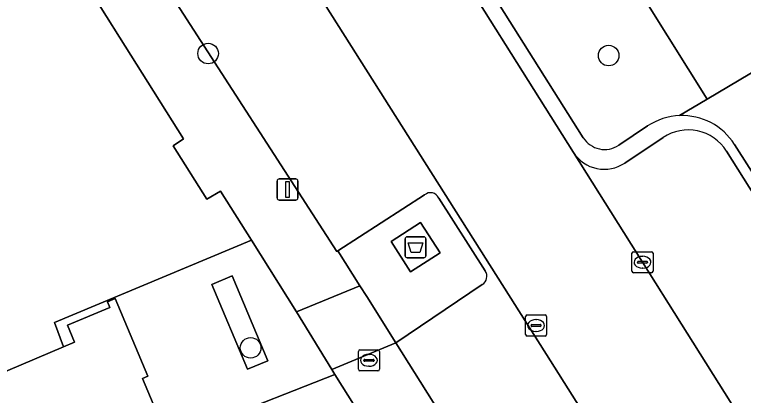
# Model space of a CAD drawing. Extents: x 160077 to 160948, y 386481 to 387498.
# Drawn here: x 160458.74 to 160493.38, y 386803.66 to 386821.76 of the extents above; entities that cross this region are included whole.
import ezdxf

# ---------------------------------------------------------------- set-up
doc = ezdxf.new("R2010")
doc.units = 0
for name, color, linetype in [('IMGEO_Afval_apart_plaats', 7, 'Continuous'), ('IMGEO_Boom', 7, 'Continuous'), ('IMGEO_Brandkraan', 7, 'Continuous'), ('IMGEO_Groenvoorziening', 7, 'Continuous'), ('IMGEO_Kolk', 7, 'Continuous'), ('IMGEO_Lichtmast', 7, 'Continuous'), ('IMGEO_Pand', 7, 'Continuous'), ('IMGEO_Parkeervlak_open', 7, 'Continuous'), ('IMGEO_Rijbaan_lokaal_open', 7, 'Continuous'), ('IMGEO_Voetpad_gesloten', 7, 'Continuous'), ('IMGEO_Voetpad_open', 7, 'Continuous')]:
    doc.layers.add(name, color=color, linetype=linetype)

msp = doc.modelspace()

# ---------------------------------------------------------------- linework, layer by layer
at = {"layer": 'IMGEO_Afval_apart_plaats'}
for p, q in [((160477.4, 386811.199), (160478.19, 386811.199)), ((160478.19, 386811.199), (160477.4, 386811.199)), ((160477.3, 386810.299), (160477.3, 386811.099)), ((160477.3, 386811.099), (160477.3, 386810.299)), ((160478.29, 386811.099), (160478.29, 386810.299)), ((160478.29, 386810.299), (160478.29, 386811.099)), ((160478.19, 386810.199), (160477.4, 386810.199)), ((160477.4, 386810.199), (160478.19, 386810.199))]:
    msp.add_line(p, q, dxfattribs=at)
msp.add_lwpolyline([(160477.443, 386810.913), (160478.147, 386810.913), (160477.998, 386810.443), (160477.592, 386810.443), (160477.443, 386810.913)], dxfattribs=at)
for centre, start, end in [((160477.4, 386811.099), 90, 180), ((160477.4, 386811.099), 90, 180), ((160478.19, 386811.099), 0, 90), ((160478.19, 386811.099), 360, 90), ((160477.4, 386810.299), 180, 270), ((160477.4, 386810.299), 180, 270), ((160478.19, 386810.299), 270, 0), ((160478.19, 386810.299), 270, 0)]:
    msp.add_arc(centre, 0.1, start, end, dxfattribs=at)
at = {"layer": 'IMGEO_Boom'}
for centre in [(160467.94, 386819.903), (160486.971, 386819.81), (160469.96, 386805.92)]:
    msp.add_circle(centre, 0.489, dxfattribs=at)
at = {"layer": 'IMGEO_Brandkraan'}
for p, q in [((160475.082, 386804.9), (160475.082, 386805.752)), ((160475.157, 386805.826), (160476.009, 386805.826)), ((160475.57, 386805.606), (160475.595, 386805.606)), ((160476.083, 386805.752), (160476.083, 386804.9)), ((160475.341, 386805.32), (160475.341, 386805.332)), ((160475.779, 386805.283), (160475.381, 386805.283)), ((160475.384, 386805.369), (160475.782, 386805.369)), ((160475.825, 386805.332), (160475.825, 386805.32)), ((160475.593, 386805.046), (160475.568, 386805.046)), ((160476.009, 386804.826), (160475.157, 386804.826))]:
    msp.add_line(p, q, dxfattribs=at)
for points in [[(160475.082, 386804.9), (160475.082, 386805.752)], [(160475.157, 386805.826), (160476.009, 386805.826)], [(160476.083, 386805.752), (160476.083, 386804.9)], [(160476.009, 386804.826), (160475.157, 386804.826)]]:
    msp.add_lwpolyline(points, dxfattribs=at)
for centre, radius, start, end in [((160475.159, 386805.75), 0.0765, 91.552, 178.448), ((160475.159, 386805.75), 0.0765, 91.552, 178.448), ((160476.007, 386805.75), 0.0765, 1.552, 88.448), ((160476.007, 386805.75), 0.0765, 1.552, 88.448), ((160475.381, 386805.329), 0.0403, 85.8775, 175.7526), ((160475.378, 386805.319), 0.0366, 178.938, 274.7102), ((160475.782, 386805.326), 0.043, 264.8664, 352.4533), ((160475.786, 386805.331), 0.0386, 1.7309, 96.639), ((160475.159, 386804.902), 0.0765, 181.552, 268.448), ((160475.159, 386804.902), 0.0765, 181.552, 268.448), ((160476.007, 386804.902), 0.0765, 271.552, 358.448), ((160476.007, 386804.902), 0.0765, 271.552, 358.448)]:
    msp.add_arc(centre, radius, start, end, dxfattribs=at)
for centre, major_axis, ratio, start_param, end_param in [((160475.569, 386805.326), (-0.387, 0.002), 0.722429, 4.712389, 7.853982), ((160475.594, 386805.326), (-0.39, 0.002), 0.717154, 1.570796, 4.712389)]:
    msp.add_ellipse(centre, major_axis=major_axis, ratio=ratio, start_param=start_param, end_param=end_param, dxfattribs=at)
at = {"layer": 'IMGEO_Groenvoorziening'}
for points in [[(160484.287, 386836.124), (160481.322, 386834.24), (160491.654, 386817.735), (160496.638, 386820.704), (160487.431, 386835.412)], [(160490.344, 386816.955), (160491.654, 386817.735), (160481.322, 386834.24), (160480.589, 386833.774)], [(160456.393, 386803.987), (160461.067, 386805.966), (160460.638, 386807.118), (160469.996, 386811.043), (160468.529, 386813.371), (160467.883, 386812.978), (160466.274, 386815.52), (160466.764, 386815.848), (160460.073, 386826.509), (160434.31, 386810.339)], [(160478.99, 386826.674), (160485.767, 386815.905)], [(160492.95, 386815.59), (160495.843, 386811.033), (160500, 386813.607), (160500.779, 386814.089), (160500, 386815.333), (160496.638, 386820.704), (160491.654, 386817.735), (160490.344, 386816.955)], [(160487.451, 386815.546), (160488.824, 386816.462)]]:
    msp.add_lwpolyline(points, dxfattribs=at)
msp.add_lwpolyline([(160473.964, 386804.652), (160468.251, 386802.396), (160469.206, 386800.085), (160466.311, 386798.888), (160466.094, 386798.798), (160486.656, 386750.116), (160488.153, 386750.743), (160488.464, 386750), (160490.502, 386745.141), (160489.121, 386744.524), (160491.592, 386738.604), (160497.159, 386742.086), (160500, 386743.867), (160508.689, 386749.315), (160508.266, 386750), (160505.586, 386754.336), (160504.545, 386756.01), (160500, 386763.239)], close=True, dxfattribs=at)
for centre, radius, start, end in [((160490.455, 386814.022), 2.935, 92.1734, 123.7667), ((160490.462, 386814.009), 2.948, 32.4254, 92.2842), ((160486.784, 386816.545), 1.201, 212.1808, 303.7505)]:
    msp.add_arc(centre, radius, start, end, dxfattribs=at)
at = {"layer": 'IMGEO_Kolk'}
for p, q in [((160488.154, 386810.488), (160489.006, 386810.488)), ((160488.079, 386809.562), (160488.079, 386810.414)), ((160488.567, 386810.268), (160488.592, 386810.268)), ((160489.08, 386810.414), (160489.08, 386809.562)), ((160488.338, 386809.982), (160488.338, 386809.994)), ((160488.776, 386809.945), (160488.378, 386809.945)), ((160488.381, 386810.031), (160488.779, 386810.031)), ((160488.822, 386809.994), (160488.822, 386809.982)), ((160489.006, 386809.488), (160488.154, 386809.488)), ((160488.59, 386809.708), (160488.565, 386809.708)), ((160483.023, 386806.554), (160483.023, 386807.406)), ((160483.098, 386807.48), (160483.95, 386807.48)), ((160484.024, 386807.406), (160484.024, 386806.554)), ((160483.325, 386807.023), (160483.723, 386807.023)), ((160483.511, 386807.26), (160483.536, 386807.26)), ((160483.282, 386806.974), (160483.282, 386806.986)), ((160483.72, 386806.937), (160483.322, 386806.937)), ((160483.534, 386806.7), (160483.509, 386806.7)), ((160483.766, 386806.986), (160483.766, 386806.974)), ((160483.95, 386806.48), (160483.098, 386806.48))]:
    msp.add_line(p, q, dxfattribs=at)
for points in [[(160488.154, 386810.488), (160489.006, 386810.488)], [(160488.079, 386809.562), (160488.079, 386810.414)], [(160489.08, 386810.414), (160489.08, 386809.562)], [(160489.006, 386809.488), (160488.154, 386809.488)], [(160483.023, 386806.554), (160483.023, 386807.406)], [(160483.098, 386807.48), (160483.95, 386807.48)], [(160484.024, 386807.406), (160484.024, 386806.554)], [(160483.95, 386806.48), (160483.098, 386806.48)]]:
    msp.add_lwpolyline(points, dxfattribs=at)
for centre, radius, start, end in [((160488.156, 386810.412), 0.0765, 91.552, 178.448), ((160488.156, 386810.412), 0.0765, 91.552, 178.448), ((160489.004, 386810.412), 0.0765, 1.552, 88.448), ((160489.004, 386810.412), 0.0765, 1.552, 88.448), ((160488.378, 386809.991), 0.0403, 85.8775, 175.7526), ((160488.375, 386809.981), 0.0366, 178.938, 274.7102), ((160488.779, 386809.988), 0.043, 264.8664, 352.4533), ((160488.783, 386809.993), 0.0386, 1.7309, 96.639), ((160488.156, 386809.564), 0.0765, 181.552, 268.448), ((160488.156, 386809.564), 0.0765, 181.552, 268.448), ((160489.004, 386809.564), 0.0765, 271.552, 358.448), ((160489.004, 386809.564), 0.0765, 271.552, 358.448), ((160483.1, 386807.404), 0.0765, 91.552, 178.448), ((160483.1, 386807.404), 0.0765, 91.552, 178.448), ((160483.948, 386807.404), 0.0765, 1.552, 88.448), ((160483.948, 386807.404), 0.0765, 1.552, 88.448), ((160483.322, 386806.983), 0.0403, 85.8775, 175.7526), ((160483.727, 386806.985), 0.0386, 1.7309, 96.639), ((160483.319, 386806.973), 0.0366, 178.938, 274.7102), ((160483.723, 386806.98), 0.043, 264.8664, 352.4533), ((160483.1, 386806.556), 0.0765, 181.552, 268.448), ((160483.1, 386806.556), 0.0765, 181.552, 268.448), ((160483.948, 386806.556), 0.0765, 271.552, 358.448), ((160483.948, 386806.556), 0.0765, 271.552, 358.448)]:
    msp.add_arc(centre, radius, start, end, dxfattribs=at)
for centre, major_axis, ratio, start_param, end_param in [((160488.566, 386809.988), (-0.387, 0.002), 0.722429, 4.712389, 7.853982), ((160488.591, 386809.988), (-0.39, 0.002), 0.717154, 1.570796, 4.712389), ((160483.51, 386806.98), (-0.387, 0.002), 0.722429, 4.712389, 7.853982), ((160483.535, 386806.98), (-0.39, 0.002), 0.717154, 1.570796, 4.712389)]:
    msp.add_ellipse(centre, major_axis=major_axis, ratio=ratio, start_param=start_param, end_param=end_param, dxfattribs=at)
at = {"layer": 'IMGEO_Lichtmast'}
for p, q in [((160471.318, 386813.944), (160472.108, 386813.944)), ((160472.108, 386813.944), (160471.318, 386813.944)), ((160471.218, 386813.044), (160471.218, 386813.844)), ((160471.218, 386813.844), (160471.218, 386813.044)), ((160472.208, 386813.844), (160472.208, 386813.044)), ((160472.208, 386813.044), (160472.208, 386813.844)), ((160472.108, 386812.944), (160471.318, 386812.944)), ((160471.318, 386812.944), (160472.108, 386812.944))]:
    msp.add_line(p, q, dxfattribs=at)
msp.add_lwpolyline([(160471.638, 386813.819), (160471.788, 386813.819), (160471.788, 386813.069), (160471.638, 386813.069), (160471.638, 386813.819)], dxfattribs=at)
for centre, start, end in [((160471.318, 386813.844), 90, 180), ((160471.318, 386813.844), 90, 180), ((160472.108, 386813.844), 0, 90), ((160472.108, 386813.844), 360, 90), ((160471.318, 386813.044), 180, 270), ((160471.318, 386813.044), 180, 270), ((160472.108, 386813.044), 270, 0), ((160472.108, 386813.044), 270, 0)]:
    msp.add_arc(centre, 0.1, start, end, dxfattribs=at)
at = {"layer": 'IMGEO_Pand'}
msp.add_lwpolyline([(160484.379, 386750), (160462.951, 386800.604), (160464.11, 386801.095), (160465.8, 386801.752), (160465.961, 386801.364), (160466.33, 386801.517), (160466.065, 386802.153), (160465.843, 386802.059), (160464.826, 386804.463), (160465.083, 386804.572), (160463.525, 386808.256), (160463.156, 386808.1), (160463.265, 386807.842), (160461.257, 386806.993), (160461.596, 386806.19), (160461.067, 386805.966), (160456.393, 386803.987)], dxfattribs=at)
at = {"layer": 'IMGEO_Parkeervlak_open'}
for points in [[(160465.934, 386823.085), (160474.054, 386810.502), (160474.106, 386810.535), (160478.227, 386813.191)], [(160506.313, 386770.262), (160484.216, 386805.302), (160473.247, 386822.633)], [(160489.559, 386815.915), (160487.736, 386814.7)], [(160485.3, 386815.198), (160493.709, 386801.834), (160500, 386791.819), (160509.431, 386776.805), (160521.564, 386757.591), (160525.066, 386759.804)], [(160525.691, 386762.559), (160500, 386803.462), (160492.571, 386815.272)], [(160478.896, 386813.039), (160481.102, 386809.578)], [(160480.957, 386808.924), (160476.862, 386806.156), (160492.749, 386780.913), (160500, 386769.417), (160507.532, 386757.475), (160511.203, 386759.837)]]:
    msp.add_lwpolyline(points, dxfattribs=at)
for centre, radius, start, end in [((160490.752, 386814.127), 2.149, 32.1876, 123.7112), ((160486.765, 386816.155), 1.75, 213.1639, 303.7282), ((160478.503, 386812.856), 0.434, 24.9492, 129.4496), ((160480.732, 386809.317), 0.453, 299.8205, 35.1776)]:
    msp.add_arc(centre, radius, start, end, dxfattribs=at)
at = {"layer": 'IMGEO_Rijbaan_lokaal_open'}
for points in [[(160500, 386791.819), (160493.709, 386801.834), (160485.3, 386815.198), (160478.374, 386826.207)], [(160473.247, 386822.633), (160484.216, 386805.302), (160506.313, 386770.262), (160512.49, 386760.505), (160513.375, 386759.047), (160516.389, 386754.32), (160516.594, 386754.45), (160521.564, 386757.591), (160509.431, 386776.805), (160500, 386791.819)]]:
    msp.add_lwpolyline(points, dxfattribs=at)
at = {"layer": 'IMGEO_Voetpad_gesloten'}
msp.add_lwpolyline([(160478.039, 386811.868), (160476.631, 386810.965), (160477.551, 386809.53), (160478.959, 386810.433)], close=True, dxfattribs=at)
at = {"layer": 'IMGEO_Voetpad_open'}
for points in [[(160467.994, 386831.575), (160460.073, 386826.509), (160466.764, 386815.848), (160466.274, 386815.52), (160467.883, 386812.978), (160468.529, 386813.371), (160469.996, 386811.043), (160472.145, 386807.632), (160475.154, 386808.87), (160474.106, 386810.535), (160474.054, 386810.502), (160465.934, 386823.085)], [(160485.767, 386815.905), (160478.99, 386826.674)], [(160478.374, 386826.207), (160485.3, 386815.198)], [(160488.824, 386816.462), (160487.451, 386815.546)], [(160487.736, 386814.7), (160489.559, 386815.915)], [(160500, 386804.445), (160496.797, 386809.553), (160495.843, 386811.033), (160492.95, 386815.59)], [(160492.571, 386815.272), (160500, 386803.462), (160525.691, 386762.559)], [(160478.227, 386813.191), (160474.106, 386810.535), (160475.154, 386808.87), (160475.476, 386808.36), (160476.862, 386806.156), (160480.957, 386808.924)], [(160481.102, 386809.578), (160478.896, 386813.039)], [(160468.251, 386802.396), (160473.964, 386804.652), (160473.811, 386804.896), (160472.145, 386807.632), (160469.996, 386811.043), (160460.638, 386807.118), (160461.067, 386805.966), (160461.596, 386806.19), (160461.257, 386806.993), (160463.265, 386807.842), (160463.156, 386808.1), (160463.525, 386808.256), (160465.083, 386804.572), (160464.826, 386804.463), (160465.843, 386802.059)], [(160492.749, 386780.913), (160476.862, 386806.156), (160473.811, 386804.896), (160473.964, 386804.652), (160500, 386763.239)]]:
    msp.add_lwpolyline(points, dxfattribs=at)
for points in [[(160476.631, 386810.965), (160478.039, 386811.868), (160478.959, 386810.433), (160477.551, 386809.53)], [(160470.775, 386805.308), (160469.085, 386809.338), (160468.117, 386808.932), (160469.807, 386804.902)], [(160469.807, 386804.902), (160468.117, 386808.932), (160469.085, 386809.338), (160470.775, 386805.308)], [(160472.145, 386807.632), (160473.811, 386804.896), (160476.862, 386806.156), (160475.476, 386808.36), (160475.154, 386808.87)]]:
    msp.add_lwpolyline(points, close=True, dxfattribs=at)
for centre, radius, start, end in [((160490.455, 386814.022), 2.935, 92.1734, 123.7667), ((160490.462, 386814.009), 2.948, 32.4254, 92.2842), ((160490.752, 386814.127), 2.149, 32.1876, 123.7112), ((160486.784, 386816.545), 1.201, 212.1808, 303.7505), ((160486.765, 386816.155), 1.75, 213.1639, 303.7282), ((160478.503, 386812.856), 0.434, 24.9492, 129.4496), ((160480.732, 386809.317), 0.453, 299.8205, 35.1776)]:
    msp.add_arc(centre, radius, start, end, dxfattribs=at)

doc.saveas('drawing.dxf')
